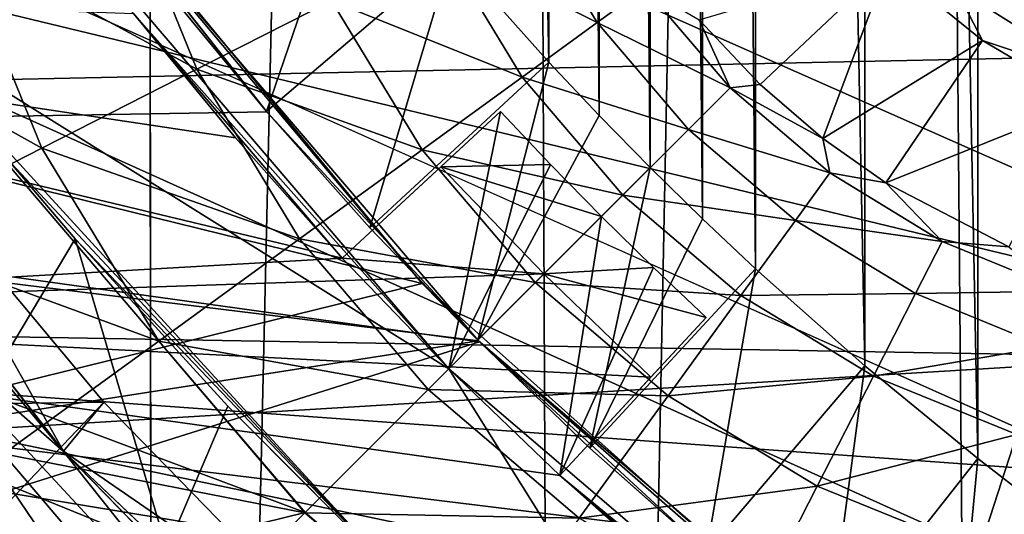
# Model space of a CAD drawing. Header units: metres. Extents: x -104 to 104, y -111 to 38.
# Tile 601 of 656: x -8.02 to -5.6, y -7.32 to -6.11. Entities that reach past the tile are written whole.
import ezdxf

# ---------------------------------------------------------------- set-up
doc = ezdxf.new("R2010")
doc.units = ezdxf.units.M
doc.layers.add('solid_509367_AD153', color=7, linetype='CONTINUOUS')

msp = doc.modelspace()

# ---------------------------------------------------------------- linework, layer by layer
at = {"layer": 'solid_509367_AD153'}
for points in [[(-88.5, -7.5, -19), (-88.5, 19.5, -19), (88.5, 19.5, -19)], [(-36.57795, -7.5, -19), (-88.5, -7.5, -19), (88.5, 19.5, -19)], [(-34.248123, -7.626659, -19), (-36.57795, -7.5, -19), (88.5, 19.5, -19)], [(-31.945723, -8.004942, -19), (-34.248123, -7.626659, -19), (88.5, 19.5, -19)], [(31.945723, -8.004942, -19), (-31.945723, -8.004942, -19), (88.5, 19.5, -19)], [(-5.00351, 19.395918, 77.684357), (-5.929119, 19.13385, 77.678032), (-5.603491, -19.231541, 77.680374)], [(-5.00351, 19.395918, 77.684357), (-5.603491, -19.231541, 77.680374), (-4.826211, -19.571341, 77.68544)], [(-5.929119, 19.13385, 77.678032), (-6.84197, 18.827366, 77.670738), (-6.678551, -18.881796, 77.672119)], [(-5.929119, 19.13385, 77.678032), (-6.678551, -18.881796, 77.672119), (-5.603491, -19.231541, 77.680374)], [(-6.84197, 18.827366, 77.670738), (-7.738137, 18.477869, 77.662575), (-7.680495, -18.502373, 77.663132)], [(-6.84197, 18.827366, 77.670738), (-7.680495, -18.502373, 77.663132), (-6.678551, -18.881796, 77.672119)], [(-7.738137, 18.477869, 77.662575), (-8.617158, 18.085482, 77.653587), (-8.602119, -18.093523, 77.653748)], [(-7.738137, 18.477869, 77.662575), (-8.602119, -18.093523, 77.653748), (-7.680495, -18.502373, 77.663132)], [(-4.344064, -7.658508, -16.1), (-4.344064, 15.273149, -16.1), (-55.566704, 15.273149, -16.1)], [(-21.630114, -7.658508, -16.1), (-4.344064, -7.658508, -16.1), (-55.566704, 15.273149, -16.1)], [(-5.522537, 7.295484, 47), (-5.66471, 7.18565, 47), (-5.522537, -7.295484, 47)], [(-5.66471, 7.18565, 47), (-5.94245, 6.957715, 47), (-5.66471, -7.18565, 47)], [(-5.66471, 7.18565, 47), (-5.66471, -7.18565, 47), (-5.522537, -7.295484, 47)], [(-5.94245, 6.957715, 47), (-6.211027, 6.719051, 47), (-5.94245, -6.957715, 47)], [(-5.94245, 6.957715, 47), (-5.94245, -6.957715, 47), (-5.66471, -7.18565, 47)], [(-6.211027, 6.719051, 47), (-6.341749, 6.59581, 47), (-6.211027, -6.719051, 47)], [(-6.211027, 6.719051, 47), (-6.211027, -6.719051, 47), (-5.94245, -6.957715, 47)], [(-6.341749, 6.59581, 47), (-6.470027, 6.470027, 47), (-6.341749, -6.59581, 47)], [(-6.341749, 6.59581, 47), (-6.341749, -6.59581, 47), (-6.211027, -6.719051, 47)], [(-6.470027, 6.470027, 47), (-6.59581, 6.341749, 47), (-6.470027, -6.470027, 47)], [(-6.470027, 6.470027, 47), (-6.470027, -6.470027, 47), (-6.341749, -6.59581, 47)], [(-6.59581, 6.341749, 47), (-6.719051, 6.211027, 47), (-6.59581, -6.341749, 47)], [(-6.59581, 6.341749, 47), (-6.59581, -6.341749, 47), (-6.470027, -6.470027, 47)], [(-6.719051, 6.211027, 47), (-6.957715, 5.94245, 47), (-6.719051, -6.211027, 47)], [(-6.719051, 6.211027, 47), (-6.719051, -6.211027, 47), (-6.59581, -6.341749, 47)], [(-6.957715, 5.94245, 47), (-6.957715, -5.94245, 47), (-6.719051, -6.211027, 47)], [(-5, -3.5, 28.700001), (-4.5, -6.947333, 28.700001), (-12.136724, -3.56684, 28.700001)], [(-4.5, -6.947333, 28.700001), (-11.505637, -5.257634, 28.700001), (-12.136724, -3.56684, 28.700001)], [(-7.890806, -5.726568, 35.650002), (-11.336266, -4.900151, 35.650002), (-10.570021, -6.387257, 35.650002)], [(-4.5, -6.947333, 28.700001), (-10.640754, -6.840813, 28.700001), (-11.505637, -5.257634, 28.700001)], [(-7.885927, -5.733893, 35.650002), (-13.141463, -6.127965, 35.650002), (-11.555425, -5.388383, 35.650002)], [(-10.103702, -5.997898, 44.900002), (-7.030752, -6.755066, 44.900002), (-7.978003, -5.604807, 44.900002)], [(-7.978003, -5.604807, 44.900002), (-7.030752, -6.755066, 44.900002), (-7.885927, -5.733893, 35.650002)], [(-7.413958, -6.332119, 46.400002), (-7.18565, -5.66471, 47), (-7.65684, -6.036166, 46.400002)], [(-7.413958, -6.332119, 46.400002), (-6.957715, -5.94245, 47), (-7.18565, -5.66471, 47)], [(-15.052203, -5.712808, 21.049999), (-14.254401, -7.48449, 21.049999), (15.052176, -5.712878, 21.049999)], [(-14.254401, -7.48449, 21.049999), (14.254359, -7.484569, 21.049999), (15.052176, -5.712878, 21.049999)], [(-7.885927, -5.733893, 35.650002), (-6.892492, -6.895763, 35.650002), (-13.141463, -6.127965, 35.650002)], [(-7.413128, -6.332841, 35.650002), (-7.890806, -5.726568, 35.650002), (-10.570021, -6.387257, 35.650002)], [(-7.887916, -5.730906, 39), (-7.890806, -5.726568, 35.650002), (-7.413128, -6.332841, 35.650002)], [(-7.887916, -5.730906, 39), (-7.413128, -6.332841, 35.650002), (-7.65684, -6.036166, 39)], [(-7.030752, -6.755066, 44.900002), (-6.892492, -6.895763, 35.650002), (-7.885927, -5.733893, 35.650002)], [(-8.174702, -5.909341, 74.314728), (-7.768023, -5.777227, 74.022964), (-7.58492, -6.228315, 74.025772)], [(-7.58492, -6.228315, 74.025772), (-7.768023, -5.777227, 74.022964), (-7.253802, -6.059626, 73.665398)], [(-8.372642, -6.084357, 48.400002), (-6.965002, -6.965002, 47.900002), (-7.968817, -5.789685, 47.900002)], [(-7.968817, -5.789685, 46.599998), (-7.968817, -5.789685, 47.900002), (-6.965002, -6.965002, 47.900002)], [(-7.74069, -6.091323, 46.599998), (-7.968817, -5.789685, 46.599998), (-6.965002, -6.965002, 47.900002)], [(-6.982814, -5.92157, 73.246506), (-6.780025, -5.818259, 72.78157), (-6.600381, -6.113302, 72.784096)], [(-6.600381, -6.113302, 72.784096), (-6.780025, -5.818259, 72.78157), (-6.483296, -6.02824, 72.287079)], [(-8.465418, -5.944704, 15.05), (-2.572962, -5.875876, 15.05), (-2.5, -6.135946, 15.05)], [(-8.905538, -5.888224, 60.12146), (-7.912838, -7.167062, 60.12146), (-8.326155, -6.43277, 57.174011)], [(-7.913617, -7.167767, 60.181629), (-7.912838, -7.167062, 60.12146), (-8.905538, -5.888224, 60.12146)], [(-8.434293, -6.547131, 60.181629), (-7.913617, -7.167767, 60.181629), (-8.905538, -5.888224, 60.12146)], [(-8.623028, -6.054986, 74.528641), (-8.174702, -5.909341, 74.314728), (-7.96631, -6.422615, 74.316902)], [(-7.96631, -6.422615, 74.316902), (-8.174702, -5.909341, 74.314728), (-7.58492, -6.228315, 74.025772)], [(-7.253802, -6.059626, 73.665398), (-6.982814, -5.92157, 73.246506), (-6.784848, -6.247316, 73.248825)], [(-6.784848, -6.247316, 73.248825), (-6.982814, -5.92157, 73.246506), (-6.600381, -6.113302, 72.784096)], [(-8.208469, -6.256822, 15.05), (-8.465418, -5.944704, 15.05), (-2.5, -6.135946, 15.05)], [(-7.413958, -6.332119, 46.400002), (-7.159645, -6.618307, 46.400002), (-6.957715, -5.94245, 47)], [(-7.159645, -6.618307, 46.400002), (-6.719051, -6.211027, 47), (-6.957715, -5.94245, 47)], [(-6.199954, -6.265905, 71.774025), (-6.349886, -6.106215, 71.773766), (-5.885506, -5.969174, 54.280266)], [(-6.045871, -6.398644, 71.773445), (-6.199954, -6.265905, 71.774025), (-5.885506, -5.969174, 54.280266)], [(-6.045871, -6.398644, 71.773445), (-5.885506, -5.969174, 54.280266), (-5.652902, -6.157618, 54.280575)], [(-5.720297, -6.027148, 53.984776), (-5.652902, -6.157618, 54.280575), (-5.885506, -5.969174, 54.280266)], [(-10.103702, -5.997898, 44.900002), (-9.213566, -7.291744, 44.900002), (-7.030752, -6.755066, 44.900002)], [(-10.1, -6.004374, 44.900002), (-7.74069, -6.091323, 44.900002), (-7.489999, -6.397063, 44.900002)], [(-10.1, -6.004374, 44.900002), (-7.489999, -6.397063, 44.900002), (-7.227239, -6.692497, 44.900002)], [(-9.563915, -6.825977, 44.900002), (-10.1, -6.004374, 44.900002), (-7.227239, -6.692497, 44.900002)], [(-5.353488, -6.257577, 53.984776), (-5.652902, -6.157618, 54.280575), (-5.720297, -6.027148, 53.984776)], [(-5.353488, -6.257577, 53.984776), (-5.720297, -6.027148, 53.984776), (-5.277868, -6.100503, 53.729618)], [(-7.65684, -6.036166, 39), (-7.413128, -6.332841, 35.650002), (-7.65684, -6.036166, 46.400002)], [(-7.413958, -6.332119, 46.400002), (-7.65684, -6.036166, 46.400002), (-7.413128, -6.332841, 35.650002)], [(-6.600381, -6.113302, 72.784096), (-6.483296, -6.02824, 72.287079), (-6.273804, -6.273803, 72.287971)], [(-6.273804, -6.273803, 72.287971), (-6.483296, -6.02824, 72.287079), (-6.349886, -6.106215, 71.773766)], [(-8.386616, -6.636741, 74.530113), (-8.623028, -6.054986, 74.528641), (-7.96631, -6.422615, 74.316902)], [(-7.58492, -6.228315, 74.025772), (-7.253802, -6.059626, 73.665398), (-7.031204, -6.426292, 73.667442)], [(-7.031204, -6.426292, 73.667442), (-7.253802, -6.059626, 73.665398), (-6.784848, -6.247316, 73.248825)], [(-7.318458, -7.318506, 48.400002), (-8.372642, -6.084357, 48.400002), (-9.879629, -6.360354, 48.400002)], [(-7.318458, -7.318506, 48.400002), (-6.965002, -6.965002, 47.900002), (-8.372642, -6.084357, 48.400002)], [(-7.74069, -6.091323, 44.900002), (-7.74069, -6.091323, 46.599998), (-6.965002, -6.965002, 47.900002)], [(-7.227239, -6.692497, 46.599998), (-7.74069, -6.091323, 44.900002), (-6.965002, -6.965002, 47.900002)], [(-7.227239, -6.692497, 46.599998), (-7.489999, -6.397063, 44.900002), (-7.74069, -6.091323, 44.900002)], [(-6.784848, -6.247316, 73.248825), (-6.600381, -6.113302, 72.784096), (-6.376245, -6.376243, 72.784943)], [(-6.376245, -6.376243, 72.784943), (-6.600381, -6.113302, 72.784096), (-6.273804, -6.273803, 72.287971)], [(-6.273804, -6.273803, 72.287971), (-6.349886, -6.106215, 71.773766), (-6.199954, -6.265905, 71.774025)], [(-6.892492, -6.895763, 35.650002), (-12.265618, -7.733275, 35.650002), (-13.141463, -6.127965, 35.650002)], [(-8.208469, -6.256822, 15.05), (-2.5, -6.135946, 15.05), (-2.5, -8.834071, 15.05)], [(-5.890852, -6.507627, 71.772255), (-6.045871, -6.398644, 71.773445), (-5.652902, -6.157618, 54.280575)], [(-5.890852, -6.507627, 71.772255), (-5.652902, -6.157618, 54.280575), (-5.395709, -6.308771, 54.281319)], [(-5.353488, -6.257577, 53.984776), (-5.395709, -6.308771, 54.281319), (-5.652902, -6.157618, 54.280575)], [(-7.159645, -6.618307, 39), (-6.719051, -6.211027, 47), (-7.159645, -6.618307, 46.400002)], [(-7.159645, -6.618307, 39), (-6.719051, -6.211027, 39), (-6.719051, -6.211027, 47)], [(-6.894291, -6.894291, 39), (-6.719051, -6.211027, 39), (-7.159645, -6.618307, 39)], [(-6.894291, -6.894291, 39), (-6.59581, -6.341749, 39), (-6.719051, -6.211027, 39)], [(-6.59581, -6.341749, 39), (-6.59581, -6.341749, 47), (-6.719051, -6.211027, 47)], [(-6.59581, -6.341749, 39), (-6.719051, -6.211027, 47), (-6.719051, -6.211027, 39)], [(-7.96631, -6.422615, 74.316902), (-7.58492, -6.228315, 74.025772), (-7.332114, -6.644902, 74.027481)], [(-7.332114, -6.644902, 74.027481), (-7.58492, -6.228315, 74.025772), (-7.031204, -6.426292, 73.667442)], [(-7.094787, -7.472476, 15.05), (-8.208469, -6.256822, 15.05), (-2.5, -8.834071, 15.05)], [(-8.051845, -6.447898, 15.028304), (-8.208469, -6.256822, 15.05), (-7.094787, -7.472476, 15.05)], [(-7.031204, -6.426292, 73.667442), (-6.784848, -6.247316, 73.248825), (-6.53757, -6.537569, 73.249603)], [(-6.53757, -6.537569, 73.249603), (-6.784848, -6.247316, 73.248825), (-6.376245, -6.376243, 72.784943)], [(-6.273804, -6.273803, 72.287971), (-6.199954, -6.265905, 71.774025), (-6.045871, -6.398644, 71.773445)], [(-6.376245, -6.376243, 72.784943), (-6.273804, -6.273803, 72.287971), (-6.028241, -6.483295, 72.287079)], [(-6.028241, -6.483295, 72.287079), (-6.273804, -6.273803, 72.287971), (-6.045871, -6.398644, 71.773445)], [(-5.588138, -6.665151, 71.768448), (-5.890852, -6.507627, 71.772255), (-5.395709, -6.308771, 54.281319)], [(-6.890236, -6.898201, 35.650002), (-7.413128, -6.332841, 35.650002), (-10.570021, -6.387257, 35.650002)], [(-7.159645, -6.618307, 39), (-7.413958, -6.332119, 46.400002), (-7.413128, -6.332841, 35.650002)], [(-7.159645, -6.618307, 39), (-7.159645, -6.618307, 46.400002), (-7.413958, -6.332119, 46.400002)], [(-7.159645, -6.618307, 39), (-7.413128, -6.332841, 35.650002), (-6.890236, -6.898201, 35.650002)], [(-6.838362, -6.332393, 46.599998), (-7.227239, -6.692497, 46.599998), (-6.965002, -6.965002, 46.599998)], [(-6.838362, -6.332393, 45.099998), (-6.985108, -6.468281, 44.900002), (-7.227239, -6.692497, 46.599998)], [(-6.838362, -6.332393, 46.599998), (-6.838362, -6.332393, 45.099998), (-7.227239, -6.692497, 46.599998)], [(-6.838362, -6.332393, 45.099998), (-6.715537, -6.462505, 45.099998), (-6.985108, -6.468281, 44.900002)], [(-6.715537, -6.462505, 46.599998), (-6.838362, -6.332393, 46.599998), (-6.965002, -6.965002, 46.599998)], [(-6.894291, -6.894291, 39), (-6.470027, -6.470027, 39), (-6.59581, -6.341749, 39)], [(-6.715537, -6.462505, 46.599998), (-6.715537, -6.462505, 45.099998), (-6.838362, -6.332393, 45.099998)], [(-6.715537, -6.462505, 46.599998), (-6.838362, -6.332393, 45.099998), (-6.838362, -6.332393, 46.599998)], [(-6.470027, -6.470027, 39), (-6.470027, -6.470027, 47), (-6.59581, -6.341749, 47)], [(-6.59581, -6.341749, 39), (-6.470027, -6.470027, 39), (-6.59581, -6.341749, 47)], [(-7.318458, -7.318506, 48.400002), (-9.879629, -6.360354, 48.400002), (-8.874491, -7.700973, 48.400002)], [(-6.890236, -6.898201, 35.650002), (-10.570021, -6.387257, 35.650002), (-9.609941, -7.757024, 35.650002)], [(-6.53757, -6.537569, 73.249603), (-6.376245, -6.376243, 72.784943), (-6.113303, -6.60038, 72.784096)], [(-6.113303, -6.60038, 72.784096), (-6.376245, -6.376243, 72.784943), (-6.028241, -6.483295, 72.287079)], [(-7.227239, -6.692497, 46.599998), (-7.227239, -6.692497, 44.900002), (-7.489999, -6.397063, 44.900002)], [(-6.028241, -6.483295, 72.287079), (-6.045871, -6.398644, 71.773445), (-5.890852, -6.507627, 71.772255)], [(-9.926567, -7.076806, 56.099182), (-8.326155, -6.43277, 57.174011), (-7.81312, -7.047023, 57.174011)], [(-8.386616, -6.636741, 74.530113), (-7.96631, -6.422615, 74.316902), (-7.678618, -6.896636, 74.318222)], [(-7.912838, -7.167062, 60.12146), (-7.81312, -7.047023, 57.174011), (-8.326155, -6.43277, 57.174011)], [(-7.678618, -6.896636, 74.318222), (-7.96631, -6.422615, 74.316902), (-7.332114, -6.644902, 74.027481)], [(-7.332114, -6.644902, 74.027481), (-7.031204, -6.426292, 73.667442), (-6.752978, -6.752977, 73.668121)], [(-6.752978, -6.752977, 73.668121), (-7.031204, -6.426292, 73.667442), (-6.53757, -6.537569, 73.249603)], [(-8.051845, -6.447898, 15.028304), (-7.883622, -6.645009, 14.9872), (-8.20716, -7.186303, 14.574554)], [(-8.051845, -6.447898, 15.028304), (-7.094787, -7.472476, 15.05), (-7.883622, -6.645009, 14.9872)], [(-6.715537, -6.462505, 45.099998), (-6.590235, -6.590235, 45.099998), (-6.985108, -6.468281, 44.900002)], [(-6.715537, -6.462505, 46.599998), (-6.965002, -6.965002, 46.599998), (-6.590235, -6.590235, 46.599998)], [(-6.590235, -6.590235, 46.599998), (-6.590235, -6.590235, 45.099998), (-6.715537, -6.462505, 45.099998)], [(-6.715537, -6.462505, 46.599998), (-6.590235, -6.590235, 46.599998), (-6.715537, -6.462505, 45.099998)], [(-6.985108, -6.468281, 44.900002), (-7.227239, -6.692497, 44.900002), (-7.227239, -6.692497, 46.599998)], [(-6.985108, -6.468281, 44.900002), (-6.731656, -6.731656, 44.900002), (-7.227239, -6.692497, 44.900002)], [(-6.590235, -6.590235, 45.099998), (-6.731656, -6.731656, 44.900002), (-6.985108, -6.468281, 44.900002)], [(-6.894291, -6.894291, 39), (-6.618307, -7.159645, 39), (-6.470027, -6.470027, 39)], [(-6.618307, -7.159645, 39), (-6.341749, -6.59581, 39), (-6.470027, -6.470027, 39)], [(-6.341749, -6.59581, 39), (-6.341749, -6.59581, 47), (-6.470027, -6.470027, 47)], [(-6.470027, -6.470027, 39), (-6.341749, -6.59581, 39), (-6.470027, -6.470027, 47)], [(-6.113303, -6.60038, 72.784096), (-6.028241, -6.483295, 72.287079), (-5.752769, -6.651473, 72.284424)], [(-5.752769, -6.651473, 72.284424), (-6.028241, -6.483295, 72.287079), (-5.890852, -6.507627, 71.772255)], [(-5.752769, -6.651473, 72.284424), (-5.890852, -6.507627, 71.772255), (-5.588138, -6.665151, 71.768448)], [(-8.383804, -6.754195, 60.457531), (-7.913617, -7.167767, 60.181629), (-8.434293, -6.547131, 60.181629)], [(-6.752978, -6.752977, 73.668121), (-6.53757, -6.537569, 73.249603), (-6.247318, -6.784847, 73.248825)], [(-6.247318, -6.784847, 73.248825), (-6.53757, -6.537569, 73.249603), (-6.113303, -6.60038, 72.784096)], [(-6.590235, -6.590235, 46.599998), (-6.965002, -6.965002, 46.599998), (-6.692497, -7.227239, 46.599998)], [(-6.590235, -6.590235, 45.099998), (-6.462505, -6.715537, 45.099998), (-6.731656, -6.731656, 44.900002)], [(-6.590235, -6.590235, 46.599998), (-6.692497, -7.227239, 46.599998), (-6.462505, -6.715537, 46.599998)], [(-6.618307, -7.159645, 39), (-6.211027, -6.719051, 39), (-6.341749, -6.59581, 39)], [(-6.462505, -6.715537, 46.599998), (-6.462505, -6.715537, 45.099998), (-6.590235, -6.590235, 45.099998)], [(-6.590235, -6.590235, 46.599998), (-6.462505, -6.715537, 46.599998), (-6.590235, -6.590235, 45.099998)], [(-6.211027, -6.719051, 39), (-6.211027, -6.719051, 47), (-6.341749, -6.59581, 47)], [(-6.341749, -6.59581, 39), (-6.211027, -6.719051, 39), (-6.341749, -6.59581, 47)], [(-6.247318, -6.784847, 73.248825), (-6.113303, -6.60038, 72.784096), (-5.818261, -6.780025, 72.78157)], [(-5.818261, -6.780025, 72.78157), (-6.113303, -6.60038, 72.784096), (-5.752769, -6.651473, 72.284424)], [(-6.894291, -6.894291, 39), (-7.159645, -6.618307, 39), (-6.890236, -6.898201, 35.650002)], [(-8.060401, -7.173998, 74.531006), (-8.386616, -6.636741, 74.530113), (-7.678618, -6.896636, 74.318222)], [(-7.883622, -6.645009, 14.9872), (-7.658239, -7.409124, 14.574554), (-8.20716, -7.186303, 14.574554)], [(-7.883622, -6.645009, 14.9872), (-7.094787, -7.472476, 15.05), (-7.508856, -7.056696, 14.842323)], [(-7.883622, -6.645009, 14.9872), (-7.508856, -7.056696, 14.842323), (-7.658239, -7.409124, 14.574554)], [(-7.678618, -6.896636, 74.318222), (-7.332114, -6.644902, 74.027481), (-7.016054, -7.016053, 74.028046)], [(-7.016054, -7.016053, 74.028046), (-7.332114, -6.644902, 74.027481), (-6.752978, -6.752977, 73.668121)], [(-5.818261, -6.780025, 72.78157), (-5.752769, -6.651473, 72.284424), (-5.454351, -6.774132, 72.280067)], [(-5.454351, -6.774132, 72.280067), (-5.752769, -6.651473, 72.284424), (-5.588138, -6.665151, 71.768448)], [(-9.563915, -6.825977, 44.900002), (-7.227239, -6.692497, 44.900002), (-6.731656, -6.731656, 44.900002)], [(-6.965002, -6.965002, 46.599998), (-7.227239, -6.692497, 46.599998), (-6.965002, -6.965002, 47.900002)], [(-6.462505, -6.715537, 45.099998), (-6.332393, -6.838362, 45.099998), (-6.731656, -6.731656, 44.900002)], [(-6.462505, -6.715537, 46.599998), (-6.692497, -7.227239, 46.599998), (-6.332393, -6.838362, 46.599998)], [(-6.618307, -7.159645, 46.400002), (-6.211027, -6.719051, 47), (-6.211027, -6.719051, 39)], [(-6.332119, -7.413958, 46.400002), (-6.211027, -6.719051, 47), (-6.618307, -7.159645, 46.400002)], [(-6.618307, -7.159645, 39), (-6.618307, -7.159645, 46.400002), (-6.211027, -6.719051, 39)], [(-6.462505, -6.715537, 45.099998), (-6.332393, -6.838362, 46.599998), (-6.332393, -6.838362, 45.099998)], [(-6.462505, -6.715537, 46.599998), (-6.332393, -6.838362, 46.599998), (-6.462505, -6.715537, 45.099998)], [(-6.332119, -7.413958, 46.400002), (-5.94245, -6.957715, 47), (-6.211027, -6.719051, 47)], [(-9.563915, -6.825977, 44.900002), (-6.731656, -6.731656, 44.900002), (-6.468281, -6.985108, 44.900002)], [(-7.016054, -7.016053, 74.028046), (-6.752978, -6.752977, 73.668121), (-6.426294, -7.031203, 73.667442)], [(-6.426294, -7.031203, 73.667442), (-6.752978, -6.752977, 73.668121), (-6.247318, -6.784847, 73.248825)], [(-6.332393, -6.838362, 45.099998), (-6.468281, -6.985108, 44.900002), (-6.731656, -6.731656, 44.900002)], [(-9.213566, -7.291744, 44.900002), (-5.918916, -7.74783, 44.900002), (-7.030752, -6.755066, 44.900002)], [(-8.561426, -6.897291, 60.638214), (-7.536602, -8.004391, 60.638214), (-8.383804, -6.754195, 60.457531)], [(-8.383804, -6.754195, 60.457531), (-7.380242, -7.838326, 60.457531), (-7.913617, -7.167767, 60.181629)], [(-7.536602, -8.004391, 60.638214), (-7.380242, -7.838326, 60.457531), (-8.383804, -6.754195, 60.457531)], [(-7.030752, -6.755066, 44.900002), (-5.918916, -7.74783, 44.900002), (-6.892492, -6.895763, 35.650002)], [(-5.498699, -6.910646, 72.77742), (-5.818261, -6.780025, 72.78157), (-5.454351, -6.774132, 72.280067)], [(-6.426294, -7.031203, 73.667442), (-6.247318, -6.784847, 73.248825), (-5.921572, -6.982813, 73.246506)], [(-5.921572, -6.982813, 73.246506), (-6.247318, -6.784847, 73.248825), (-5.818261, -6.780025, 72.78157)], [(-5.921572, -6.982813, 73.246506), (-5.818261, -6.780025, 72.78157), (-5.498699, -6.910646, 72.77742)], [(-9.563915, -6.825977, 44.900002), (-6.692497, -7.227239, 44.900002), (-6.397063, -7.489999, 44.900002)], [(-9.563915, -6.825977, 44.900002), (-6.468281, -6.985108, 44.900002), (-6.692497, -7.227239, 44.900002)], [(-7.602796, -7.6, 44.900002), (-9.563915, -6.825977, 44.900002), (-6.397063, -7.489999, 44.900002)], [(-7.602796, -7.6, 44.900002), (-8.961166, -7.6, 44.900002), (-9.563915, -6.825977, 44.900002)], [(-4.030088, -8.150441, 28.700001), (-9.559733, -8.284554, 28.700001), (-10.640754, -6.840813, 28.700001)], [(-4.224533, -7.903165, 28.700001), (-4.030088, -8.150441, 28.700001), (-10.640754, -6.840813, 28.700001)], [(-4.37464, -7.609684, 28.700001), (-4.224533, -7.903165, 28.700001), (-10.640754, -6.840813, 28.700001)], [(-4.46796, -7.287561, 28.700001), (-4.37464, -7.609684, 28.700001), (-10.640754, -6.840813, 28.700001)], [(-4.5, -6.947333, 28.700001), (-4.46796, -7.287561, 28.700001), (-10.640754, -6.840813, 28.700001)], [(-6.332393, -6.838362, 46.599998), (-6.692497, -7.227239, 46.599998), (-6.692497, -7.227239, 44.900002)], [(-6.332393, -6.838362, 45.099998), (-6.692497, -7.227239, 44.900002), (-6.468281, -6.985108, 44.900002)], [(-6.332393, -6.838362, 46.599998), (-6.692497, -7.227239, 44.900002), (-6.332393, -6.838362, 45.099998)], [(-6.892492, -6.895763, 35.650002), (-5.729695, -7.888616, 35.650002), (-12.265618, -7.733275, 35.650002)], [(-6.322677, -7.421884, 35.650002), (-6.890236, -6.898201, 35.650002), (-9.609941, -7.757024, 35.650002)], [(-8.78731, -7.079268, 60.661301), (-7.735446, -8.215577, 60.661301), (-8.561426, -6.897291, 60.638214)], [(-7.735446, -8.215577, 60.661301), (-7.536602, -8.004391, 60.638214), (-8.561426, -6.897291, 60.638214)], [(-8.060401, -7.173998, 74.531006), (-7.678618, -6.896636, 74.318222), (-7.318965, -7.318964, 74.318657)], [(-7.318965, -7.318964, 74.318657), (-7.678618, -6.896636, 74.318222), (-7.016054, -7.016053, 74.028046)], [(-6.894291, -6.894291, 39), (-6.890236, -6.898201, 35.650002), (-6.618307, -7.159645, 39)], [(-5.918916, -7.74783, 44.900002), (-5.729695, -7.888616, 35.650002), (-6.892492, -6.895763, 35.650002)], [(-6.618307, -7.159645, 39), (-6.890236, -6.898201, 35.650002), (-6.322677, -7.421884, 35.650002)], [(-5.568804, -7.126444, 73.242699), (-5.921572, -6.982813, 73.246506), (-5.498699, -6.910646, 72.77742)], [(-6.084304, -8.372681, 48.400002), (-6.965002, -6.965002, 47.900002), (-7.318458, -7.318506, 48.400002)], [(-6.965002, -6.965002, 46.599998), (-6.965002, -6.965002, 47.900002), (-5.789685, -7.968817, 47.900002)], [(-6.084304, -8.372681, 48.400002), (-5.789685, -7.968817, 47.900002), (-6.965002, -6.965002, 47.900002)], [(-6.692497, -7.227239, 46.599998), (-6.965002, -6.965002, 46.599998), (-5.789685, -7.968817, 47.900002)], [(-6.332119, -7.413958, 46.400002), (-6.036166, -7.65684, 46.400002), (-5.94245, -6.957715, 47)], [(-6.036166, -7.65684, 46.400002), (-5.66471, -7.18565, 47), (-5.94245, -6.957715, 47)], [(-6.059628, -7.253801, 73.665398), (-6.426294, -7.031203, 73.667442), (-5.921572, -6.982813, 73.246506)], [(-6.059628, -7.253801, 73.665398), (-5.921572, -6.982813, 73.246506), (-5.568804, -7.126444, 73.242699)], [(-7.318965, -7.318964, 74.318657), (-7.016054, -7.016053, 74.028046), (-6.644904, -7.332113, 74.027481)], [(-6.644904, -7.332113, 74.027481), (-7.016054, -7.016053, 74.028046), (-6.426294, -7.031203, 73.667442)], [(-6.644904, -7.332113, 74.027481), (-6.426294, -7.031203, 73.667442), (-6.059628, -7.253801, 73.665398)], [(-8.967907, -8.257999, 56.099182), (-9.926567, -7.076806, 56.099182), (-7.81312, -7.047023, 57.174011)], [(-8.967907, -8.257999, 56.099182), (-7.81312, -7.047023, 57.174011), (-7.25488, -7.620505, 57.174011)], [(-7.912838, -7.167062, 60.12146), (-7.25488, -7.620505, 57.174011), (-7.81312, -7.047023, 57.174011)], [(-7.508856, -7.056696, 14.842323), (-7.078745, -7.487836, 14.580659), (-7.658239, -7.409124, 14.574554)], [(-7.508856, -7.056696, 14.842323), (-7.094787, -7.472476, 15.05), (-7.078745, -7.487836, 14.580659)], [(-8.984951, -7.238493, 60.518974), (-7.90943, -8.40036, 60.518974), (-8.78731, -7.079268, 60.661301)], [(-7.90943, -8.40036, 60.518974), (-7.735446, -8.215577, 60.661301), (-8.78731, -7.079268, 60.661301)], [(-5.662578, -7.415101, 73.662041), (-6.059628, -7.253801, 73.665398), (-5.568804, -7.126444, 73.242699)], [(-5.662578, -7.415101, 73.662041), (-5.568804, -7.126444, 73.242699), (-5.197956, -7.212231, 73.237465)], [(-6.618307, -7.159645, 39), (-6.322677, -7.421884, 35.650002), (-6.618307, -7.159645, 46.400002)], [(-6.332119, -7.413958, 46.400002), (-6.618307, -7.159645, 46.400002), (-6.322677, -7.421884, 35.650002)], [(-7.91677, -7.99225, 13.941178), (-8.598035, -7.690783, 13.941178), (-8.20716, -7.186303, 14.574554)], [(-8.466094, -7.468732, 74.659492), (-8.060401, -7.173998, 74.531006), (-7.652693, -7.652691, 74.531296)], [(-7.91677, -7.99225, 13.941178), (-8.20716, -7.186303, 14.574554), (-7.658239, -7.409124, 14.574554)], [(-7.652693, -7.652691, 74.531296), (-8.060401, -7.173998, 74.531006), (-7.318965, -7.318964, 74.318657)], [(-7.913617, -7.167767, 60.181629), (-7.347383, -7.747139, 60.181629), (-7.912838, -7.167062, 60.12146)], [(-7.380242, -7.838326, 60.457531), (-7.347383, -7.747139, 60.181629), (-7.913617, -7.167767, 60.181629)], [(-7.912838, -7.167062, 60.12146), (-6.738189, -8.281098, 60.12146), (-7.25488, -7.620505, 57.174011)], [(-6.738852, -8.281913, 60.181629), (-6.738189, -8.281098, 60.12146), (-7.912838, -7.167062, 60.12146)], [(-7.347383, -7.747139, 60.181629), (-6.738852, -8.281913, 60.181629), (-7.912838, -7.167062, 60.12146)], [(-6.036166, -7.65684, 39), (-5.66471, -7.18565, 47), (-6.036166, -7.65684, 46.400002)], [(-6.036166, -7.65684, 39), (-5.66471, -7.18565, 39), (-5.66471, -7.18565, 47)], [(-5.730906, -7.887916, 39), (-5.66471, -7.18565, 39), (-6.036166, -7.65684, 39)], [(-5.730906, -7.887916, 39), (-5.522537, -7.295484, 39), (-5.66471, -7.18565, 39)], [(-5.522537, -7.295484, 39), (-5.522537, -7.295484, 47), (-5.66471, -7.18565, 47)], [(-5.522537, -7.295484, 39), (-5.66471, -7.18565, 47), (-5.66471, -7.18565, 39)], [(-5.245278, -7.511163, 73.657417), (-5.662578, -7.415101, 73.662041), (-5.197956, -7.212231, 73.237465)], [(-6.692497, -7.227239, 44.900002), (-6.692497, -7.227239, 46.599998), (-5.789685, -7.968817, 47.900002)], [(-6.091323, -7.74069, 46.599998), (-6.692497, -7.227239, 44.900002), (-5.789685, -7.968817, 47.900002)], [(-6.091323, -7.74069, 46.599998), (-6.397063, -7.489999, 44.900002), (-6.692497, -7.227239, 44.900002)], [(-8.882894, -7.567804, 60.259727), (-7.90943, -8.40036, 60.518974), (-8.984951, -7.238493, 60.518974)], [(-6.228318, -7.584919, 74.02578), (-6.644904, -7.332113, 74.027481), (-6.059628, -7.253801, 73.665398)], [(-6.228318, -7.584919, 74.02578), (-6.059628, -7.253801, 73.665398), (-5.662578, -7.415101, 73.662041)], [(-9.213566, -7.291744, 44.900002), (-8.158852, -8.455336, 44.900002), (-5.918916, -7.74783, 44.900002)], [(-5.730906, -7.887916, 39), (-5.378235, -7.402505, 39), (-5.522537, -7.295484, 39)], [(-6.084304, -8.372681, 48.400002), (-7.318458, -7.318506, 48.400002), (-8.874491, -7.700973, 48.400002)], [(-7.652693, -7.652691, 74.531296), (-7.318965, -7.318964, 74.318657), (-6.896637, -7.678617, 74.318222)], [(-6.896637, -7.678617, 74.318222), (-7.318965, -7.318964, 74.318657), (-6.644904, -7.332113, 74.027481)]]:
    msp.add_3dface(points, dxfattribs=at)

doc.saveas('drawing.dxf')
